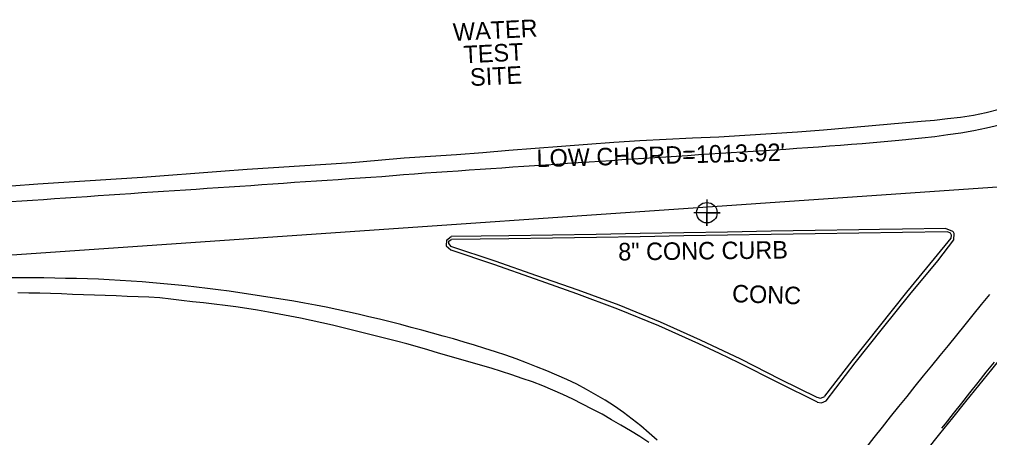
# Model space of a CAD drawing. Extents: x 1182322 to 1186765, y 572295 to 575411.
# Drawn here: x 1184525.8 to 1184747.4, y 574332.1 to 574427.7 of the extents above; entities that cross this region are included whole.
import ezdxf

# ---------------------------------------------------------------- set-up
doc = ezdxf.new("R2010")
doc.units = 0
for name, color, linetype in [('COGO Default Chain', 7, 'Continuous'), ('Exist DTM Regular Point CELL', 7, 'Continuous'), ('Exist Horizontal Alignment', 7, 'Continuous'), ('Exist Other Culture Located Object Text', 7, 'Continuous'), ('Exist Roads Curbs', 7, 'Continuous'), ('Exist Roads Curbs Text', 7, 'Continuous'), ('Exist Roads EOP', 7, 'Continuous'), ('Exist Roads EOP Text', 7, 'Continuous'), ('Exist Roads EOT', 7, 'Continuous'), ('Exist Utilities Power Pole Text', 7, 'Continuous')]:
    doc.layers.add(name, color=color, linetype=linetype)

msp = doc.modelspace()

# ---------------------------------------------------------------- linework, layer by layer
at = {"layer": 'COGO Default Chain'}
msp.add_line((1184293.8, 574358.09), (1184784.76, 574391.88), dxfattribs=at)
msp.add_arc((1186339.97, 573055.26), 2050.73, 139.87385, 144.10304, dxfattribs=at)
at = {"layer": 'Exist DTM Regular Point CELL'}
msp.add_lwpolyline([(1184682.83, 574386.54), (1184682.83, 574380.54), (1184682.83, 574383.54), (1184685.83, 574383.54), (1184679.83, 574383.54)], dxfattribs=at)
msp.add_circle((1184682.83, 574383.54), 2.34, dxfattribs=at)
at = {"layer": 'Exist Horizontal Alignment'}
msp.add_line((1184293.8, 574358.09), (1184784.76, 574391.88), dxfattribs=at)
msp.add_arc((1186339.97, 573055.26), 2050.73, 139.87385, 144.10304, dxfattribs=at)
at = {"layer": 'Exist Roads Curbs'}
for p, q in [((1184623.9, 574377.04), (1184624.46, 574377.39)), ((1184738.47, 574378.86), (1184737.76, 574379.18)), ((1184738.7, 574378.41), (1184738.47, 574378.86)), ((1184738.62, 574377.75), (1184738.7, 574378.41)), ((1184623.86, 574376.41), (1184623.9, 574377.04)), ((1184623.86, 574376.4), (1184624.27, 574375.88)), ((1184707.91, 574341.36), (1184708.77, 574341.18)), ((1184708.78, 574341.18), (1184709.78, 574341.57))]:
    msp.add_line(p, q, dxfattribs=at)
for points in [[(1184737.75, 574379.18), (1184727.53, 574379), (1184717.54, 574378.9), (1184707.54, 574378.73), (1184697.54, 574378.59), (1184687.54, 574378.41), (1184677.59, 574378.22), (1184667.6, 574378.06), (1184657.6, 574377.9), (1184647.6, 574377.73), (1184637.6, 574377.57), (1184624.47, 574377.39)], [(1184709.8, 574341.59), (1184716.01, 574349.72), (1184722.23, 574357.55), (1184728.48, 574365.36), (1184734.84, 574373.09), (1184738.62, 574377.75)], [(1184624.28, 574375.88), (1184634.37, 574372.55), (1184643.92, 574369.22), (1184653.36, 574365.91), (1184662.74, 574362.45), (1184672.14, 574358.58), (1184681.27, 574354.49), (1184690.49, 574350.14), (1184699.54, 574345.5), (1184707.9, 574341.36)]]:
    msp.add_lwpolyline(points, dxfattribs=at)
at = {"layer": 'Exist Roads EOP'}
for p, q in [((1184739.03, 574379.24), (1184737.35, 574379.95)), ((1184623.35, 574377.28), (1184623.29, 574375.96)), ((1184623.36, 574377.29), (1184624.42, 574378.08)), ((1184739.28, 574378.78), (1184739.04, 574379.24)), ((1184739.24, 574377.33), (1184739.29, 574378.77)), ((1184623.29, 574375.95), (1184624.34, 574375.08)), ((1184708.02, 574340.27), (1184709.03, 574340.1)), ((1184709.04, 574340.11), (1184710.05, 574340.56))]:
    msp.add_line(p, q, dxfattribs=at)
for points in [[(1184731.8, 574404.46), (1184734.78, 574404.72), (1184737.77, 574405.05), (1184740.75, 574405.37), (1184743.72, 574405.8), (1184746.64, 574406.46), (1184749.55, 574407.19)], [(1184524.02, 574389.68), (1184530, 574390.11), (1184535.98, 574390.51), (1184541.96, 574390.91), (1184547.94, 574391.3), (1184553.92, 574391.69), (1184559.9, 574392.1), (1184565.88, 574392.55), (1184571.86, 574393.03), (1184577.84, 574393.47), (1184583.82, 574393.86), (1184589.8, 574394.23), (1184595.79, 574394.6), (1184601.77, 574395.04), (1184607.74, 574395.57), (1184613.71, 574396.07), (1184619.7, 574396.46), (1184625.68, 574396.82), (1184631.66, 574397.28), (1184637.63, 574397.84), (1184643.61, 574398.32), (1184649.6, 574398.75), (1184655.58, 574399.19), (1184661.56, 574399.64), (1184667.55, 574400.01), (1184673.54, 574400.33), (1184679.53, 574400.63), (1184685.53, 574400.91), (1184691.52, 574401.23), (1184697.5, 574401.63), (1184703.49, 574402.05), (1184709.47, 574402.49), (1184715.45, 574403.01), (1184721.42, 574403.58), (1184727.4, 574404.11), (1184731.78, 574404.46)], [(1184737.35, 574379.95), (1184727.52, 574379.79), (1184722.23, 574379.71), (1184717.52, 574379.64), (1184707.52, 574379.46), (1184697.53, 574379.31), (1184687.53, 574379.13), (1184677.57, 574378.97), (1184667.57, 574378.78), (1184657.57, 574378.58), (1184647.57, 574378.4), (1184637.62, 574378.23), (1184631.27, 574378.16), (1184624.44, 574378.08)], [(1184710.07, 574340.58), (1184716.68, 574349.22), (1184722.9, 574357.05), (1184729.15, 574364.86), (1184735.54, 574372.57), (1184739.24, 574377.32)], [(1184624.35, 574375.07), (1184634.12, 574371.78), (1184643.64, 574368.46), (1184653.05, 574365.06), (1184662.42, 574361.59), (1184671.78, 574357.73), (1184680.91, 574353.63), (1184685.62, 574351.41), (1184690.07, 574349.31), (1184699.07, 574344.7), (1184708.01, 574340.28)], [(1184669.59, 574331.04), (1184667.48, 574332.38), (1184665.35, 574333.68), (1184663.21, 574334.97), (1184661.05, 574336.24), (1184658.88, 574337.48), (1184656.66, 574338.63), (1184654.44, 574339.77), (1184652.2, 574340.89), (1184649.95, 574341.98), (1184647.68, 574343.02), (1184645.37, 574343.97), (1184643.03, 574344.85), (1184640.67, 574345.68), (1184638.3, 574346.48), (1184635.93, 574347.26), (1184633.54, 574348.01), (1184631.14, 574348.7), (1184628.74, 574349.4), (1184626.34, 574350.09), (1184623.94, 574350.78), (1184621.53, 574351.47), (1184619.11, 574352.17), (1184616.73, 574352.86), (1184614.33, 574353.54), (1184611.91, 574354.18), (1184609.49, 574354.79), (1184607.06, 574355.4), (1184604.64, 574356.01), (1184602.22, 574356.63), (1184599.79, 574357.24), (1184597.36, 574357.81), (1184594.93, 574358.38), (1184592.49, 574358.92), (1184590.05, 574359.43), (1184587.59, 574359.91), (1184585.14, 574360.37), (1184582.68, 574360.81), (1184580.22, 574361.23), (1184577.75, 574361.64), (1184575.28, 574362.01), (1184572.8, 574362.31), (1184570.32, 574362.61), (1184567.84, 574362.91), (1184565.36, 574363.21), (1184562.88, 574363.51), (1184560.4, 574363.81), (1184557.92, 574364.09), (1184555.42, 574364.22), (1184552.93, 574364.32), (1184550.43, 574364.42), (1184547.94, 574364.52), (1184545.44, 574364.61), (1184542.95, 574364.71), (1184540.45, 574364.79), (1184537.95, 574364.88), (1184535.45, 574364.97), (1184532.96, 574365.04), (1184530.46, 574365.14), (1184527.97, 574365.17), (1184525.47, 574365.21)]]:
    msp.add_lwpolyline(points, dxfattribs=at)
at = {"layer": 'Exist Roads EOT'}
for points in [[(1184728.91, 574400.34), (1184731.89, 574400.63), (1184734.87, 574400.97), (1184737.84, 574401.38), (1184740.81, 574401.83), (1184743.76, 574402.35), (1184746.7, 574402.94), (1184749.63, 574403.59)], [(1184523.87, 574386.07), (1184526.36, 574386.24), (1184528.85, 574386.42), (1184531.34, 574386.59), (1184533.83, 574386.77), (1184536.32, 574386.94), (1184538.81, 574387.11), (1184541.31, 574387.28), (1184543.8, 574387.46), (1184546.29, 574387.63), (1184548.78, 574387.8), (1184551.27, 574387.97), (1184553.76, 574388.13), (1184556.26, 574388.3), (1184558.75, 574388.47), (1184561.24, 574388.63), (1184563.73, 574388.79), (1184566.23, 574388.96), (1184568.72, 574389.12), (1184571.21, 574389.29), (1184573.7, 574389.45), (1184576.2, 574389.62), (1184578.69, 574389.79), (1184581.18, 574389.96), (1184583.67, 574390.14), (1184586.16, 574390.31), (1184588.66, 574390.49), (1184591.15, 574390.66), (1184593.64, 574390.83), (1184596.13, 574391), (1184598.63, 574391.16), (1184601.12, 574391.33), (1184603.61, 574391.5), (1184606.1, 574391.66), (1184608.6, 574391.84), (1184611.09, 574392.04), (1184613.58, 574392.24), (1184616.07, 574392.44), (1184618.56, 574392.63), (1184621.05, 574392.81), (1184623.55, 574392.98), (1184626.04, 574393.15), (1184628.53, 574393.32), (1184631.02, 574393.49), (1184633.52, 574393.65), (1184636.01, 574393.82), (1184638.51, 574393.99), (1184641, 574394.16), (1184643.49, 574394.33), (1184645.99, 574394.5), (1184648.48, 574394.67), (1184650.97, 574394.84), (1184653.47, 574395.01), (1184655.96, 574395.18), (1184658.46, 574395.35), (1184660.95, 574395.51), (1184663.44, 574395.68), (1184665.94, 574395.84), (1184668.43, 574396.01), (1184670.93, 574396.17), (1184673.42, 574396.33), (1184675.92, 574396.49), (1184678.41, 574396.65), (1184680.91, 574396.81), (1184683.4, 574396.97), (1184685.9, 574397.13), (1184688.39, 574397.29), (1184690.89, 574397.45), (1184693.38, 574397.6), (1184695.88, 574397.76), (1184698.37, 574397.92), (1184700.86, 574398.09), (1184703.36, 574398.26), (1184705.85, 574398.44), (1184708.35, 574398.62), (1184710.84, 574398.8), (1184713.33, 574398.99), (1184715.82, 574399.18), (1184718.32, 574399.38), (1184720.81, 574399.6), (1184723.3, 574399.82), (1184725.79, 574400.04), (1184728.28, 574400.27), (1184728.87, 574400.33)], [(1184671.49, 574331.52), (1184669.62, 574333.19), (1184667.72, 574334.81), (1184665.78, 574336.38), (1184663.78, 574337.89), (1184661.73, 574339.32), (1184659.63, 574340.67), (1184657.48, 574341.95), (1184655.3, 574343.17), (1184653.11, 574344.38), (1184650.84, 574345.42), (1184648.54, 574346.41), (1184646.24, 574347.39), (1184643.93, 574348.34), (1184641.61, 574349.26), (1184639.26, 574350.13), (1184636.9, 574350.96), (1184634.53, 574351.74), (1184632.15, 574352.5), (1184629.76, 574353.24), (1184627.37, 574353.97), (1184624.98, 574354.69), (1184622.57, 574355.36), (1184620.16, 574356.01), (1184617.74, 574356.67), (1184615.33, 574357.32), (1184612.92, 574357.96), (1184610.5, 574358.59), (1184608.07, 574359.2), (1184605.64, 574359.78), (1184603.21, 574360.34), (1184600.77, 574360.88), (1184598.33, 574361.42), (1184595.88, 574361.93), (1184593.43, 574362.41), (1184590.97, 574362.87), (1184588.51, 574363.3), (1184586.05, 574363.71), (1184583.58, 574364.11), (1184581.12, 574364.5), (1184578.65, 574364.88), (1184576.18, 574365.24), (1184573.7, 574365.59), (1184571.23, 574365.93), (1184568.75, 574366.24), (1184566.27, 574366.53), (1184563.78, 574366.8), (1184561.3, 574367.06), (1184558.81, 574367.3), (1184556.32, 574367.53), (1184553.83, 574367.72), (1184551.34, 574367.9), (1184548.85, 574368.05), (1184546.36, 574368.19), (1184543.86, 574368.33), (1184541.37, 574368.43), (1184538.87, 574368.49), (1184536.37, 574368.54), (1184533.88, 574368.6), (1184531.38, 574368.64), (1184528.88, 574368.68), (1184526.38, 574368.69), (1184523.88, 574368.69)], [(1184719.2, 574329.84), (1184721.05, 574332.2), (1184722.91, 574334.55), (1184724.79, 574336.89), (1184726.66, 574339.23), (1184728.54, 574341.57), (1184730.42, 574343.91), (1184732.31, 574346.24), (1184734.2, 574348.57), (1184736.1, 574350.89), (1184737.99, 574353.22), (1184739.88, 574355.55), (1184741.78, 574357.88), (1184743.67, 574360.2), (1184745.56, 574362.53), (1184747.47, 574364.85)], [(1184748.44, 574349.41), (1184746.56, 574347.06), (1184744.69, 574344.72), (1184742.82, 574342.37), (1184740.95, 574340.03), (1184739.08, 574337.68), (1184737.23, 574335.32), (1184736.41, 574334.26)]]:
    msp.add_lwpolyline(points, dxfattribs=at)

# ---------------------------------------------------------------- texts
at = {"layer": 'Exist Other Culture Located Object Text'}
for s, p in [('WATER', (1184624.95, 574422.79)), ('TEST', (1184627.36, 574417.66)), ('SITE', (1184628.84, 574412.48))]:
    msp.add_text(s, height=4, rotation=2.9457, dxfattribs=at).set_placement(p)
at = {"layer": 'Exist Roads Curbs Text'}
msp.add_text('8" CONC CURB', height=4, rotation=0.6896, dxfattribs=at).set_placement((1184662.6, 574372.62))
at = {"layer": 'Exist Roads EOP Text'}
msp.add_text('CONC', height=4, rotation=358.0845, dxfattribs=at).set_placement((1184688.53, 574363.1))
at = {"layer": 'Exist Utilities Power Pole Text'}
msp.add_text("LOW CHORD=1013.92'", height=4, rotation=1.4579, dxfattribs=at).set_placement((1184643.97, 574393.97))

doc.saveas('drawing.dxf')
